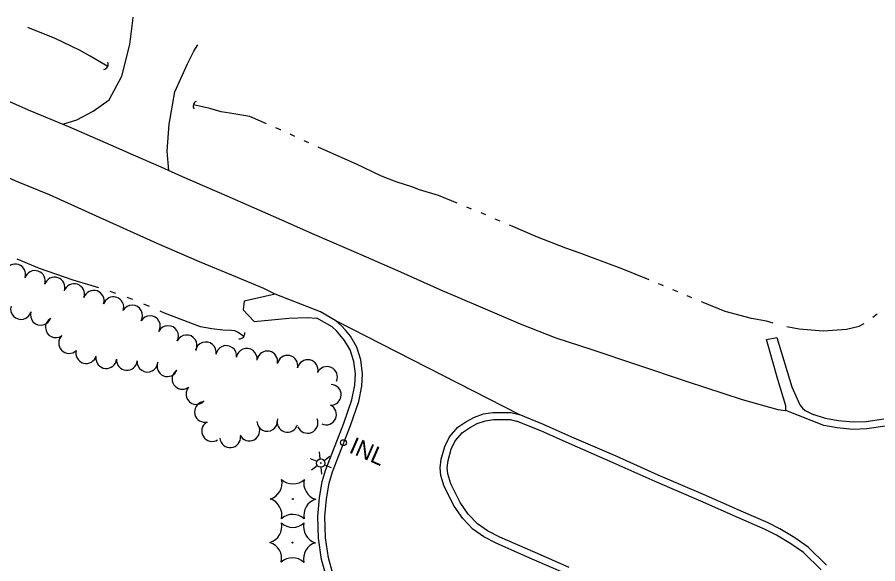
# Model space of a CAD drawing. Extents: x 589250 to 1188077, y 162953 to 363065.
# Drawn here: x 594650.8 to 594954.1, y 185615 to 185807.8 of the extents above; entities that cross this region are included whole.
import ezdxf

# ---------------------------------------------------------------- set-up
doc = ezdxf.new("R2010")
doc.units = 0
for name, color, linetype in [('E_DRN', 7, 'Continuous'), ('E_DRN_Text', 7, 'Continuous'), ('E_DWY', 7, 'Continuous'), ('E_LAND_TreeLine_P', 7, 'Continuous'), ('E_LAND_Vegetation', 7, 'Continuous'), ('E_LTG', 7, 'Continuous'), ('E_RDWY', 7, 'Continuous'), ('E_RDWY_C_and_G', 7, 'Continuous'), ('E_WTR_FlowLine', 7, 'Continuous')]:
    doc.layers.add(name, color=color, linetype=linetype)

msp = doc.modelspace()

# ---------------------------------------------------------------- linework, layer by layer
at = {"layer": 'E_DRN'}
msp.add_circle((594765.78, 185657.75), 1.04, dxfattribs=at)
for centre, radius, start, end in [((594681.11, 185791.22), 1.81, 277.1257, 23.3859), ((594714.55, 185776.55), 1.7, 111.1858, 217.446), ((594729.18, 185696.33), 1.9, 262.2992, 8.5594)]:
    msp.add_arc(centre, radius, start, end, dxfattribs=at)
at = {"layer": 'E_DWY'}
for p, q in [((594690.53, 185798.21), (594691.57, 185806.64)), ((594691.57, 185806.64), (594691.71, 185807.84)), ((594687.71, 185787.07), (594690.53, 185798.21)), ((594713.04, 185795.85), (594714.54, 185798.1)), ((594710.9, 185791.36), (594713.04, 185795.85)), ((594706.41, 185781.54), (594710.9, 185791.36)), ((594683.27, 185778.73), (594687.71, 185787.07)), ((594704.43, 185770.08), (594706.41, 185781.54)), ((594677.64, 185774.68), (594683.27, 185778.73)), ((594671.85, 185771.64), (594677.64, 185774.68)), ((594666.96, 185770.07), (594671.85, 185771.64)), ((594703.72, 185760.58), (594704.43, 185770.08)), ((594704.3, 185753.76), (594703.72, 185760.58)), ((594765.11, 185699), (594763.08, 185700.75)), ((594763.33, 185697.24), (594761.81, 185698.59)), ((594764.58, 185695.79), (594763.33, 185697.24)), ((594766.48, 185697.42), (594765.11, 185699)), ((594768.26, 185695.3), (594766.48, 185697.42)), ((594766.21, 185693.86), (594764.58, 185695.79)), ((594770.49, 185691.49), (594768.26, 185695.3)), ((594768.18, 185690.47), (594766.21, 185693.86)), ((594771.9, 185686.98), (594770.49, 185691.49)), ((594769.45, 185686.45), (594768.18, 185690.47)), ((594770, 185682.01), (594769.45, 185686.45)), ((594772.51, 185682.1), (594771.9, 185686.98)), ((594769.79, 185678.03), (594770, 185682.01)), ((594772.27, 185677.73), (594772.51, 185682.1)), ((594768.81, 185672.92), (594769.79, 185678.03)), ((594771.23, 185672.27), (594772.27, 185677.73)), ((594765.91, 185664.67), (594768.81, 185672.92)), ((594768.26, 185663.81), (594771.23, 185672.27)), ((594808.96, 185665.17), (594811.97, 185666.81)), ((594811.97, 185666.81), (594815.2, 185667.9)), ((594815.2, 185667.9), (594818.48, 185668.46)), ((594818.48, 185668.46), (594821.82, 185668.4)), ((594821.82, 185668.4), (594824.8, 185668.39)), ((594824.8, 185668.39), (594827.78, 185667.71)), ((594759.64, 185648.28), (594765.91, 185664.67)), ((594762, 185647.45), (594768.26, 185663.81)), ((594806.11, 185663.23), (594808.96, 185665.17)), ((594810.27, 185663.04), (594812.97, 185664.51)), ((594812.97, 185664.51), (594815.82, 185665.47)), ((594815.82, 185665.47), (594818.67, 185665.95)), ((594818.67, 185665.95), (594821.79, 185665.9)), ((594821.79, 185665.9), (594824.56, 185665.89)), ((594824.56, 185665.89), (594826.83, 185665.39)), ((594803.12, 185659.78), (594806.11, 185663.23)), ((594805.23, 185658.39), (594807.78, 185661.35)), ((594807.78, 185661.35), (594810.27, 185663.04)), ((594801.48, 185656.43), (594803.12, 185659.78)), ((594803.82, 185655.53), (594805.23, 185658.39)), ((594800.21, 185651.95), (594801.48, 185656.43)), ((594802.67, 185651.46), (594803.82, 185655.53)), ((594799.84, 185648.88), (594800.21, 185651.95)), ((594802.36, 185648.88), (594802.67, 185651.46)), ((594800.17, 185646.23), (594799.84, 185648.88)), ((594802.63, 185646.74), (594802.36, 185648.88)), ((594758.33, 185644.12), (594759.64, 185648.28)), ((594760.77, 185643.54), (594762, 185647.45)), ((594801.33, 185642.31), (594800.17, 185646.23)), ((594803.67, 185643.24), (594802.63, 185646.74)), ((594757.38, 185638.3), (594758.33, 185644.12)), ((594759.87, 185637.99), (594760.77, 185643.54)), ((594806.98, 185636.68), (594803.67, 185643.24)), ((594804.82, 185635.41), (594801.33, 185642.31)), ((594756.77, 185631.74), (594757.38, 185638.3)), ((594759.28, 185631.67), (594759.87, 185637.99)), ((594809.78, 185632.53), (594806.98, 185636.68)), ((594807.83, 185630.96), (594804.82, 185635.41)), ((594757.02, 185624.04), (594756.77, 185631.74)), ((594759.52, 185624.25), (594759.28, 185631.67)), ((594811.4, 185627.23), (594807.83, 185630.96)), ((594813.04, 185629.13), (594809.78, 185632.53)), ((594815.22, 185624.52), (594811.4, 185627.23)), ((594816.52, 185626.66), (594813.04, 185629.13)), ((594760.55, 185617.12), (594759.52, 185624.25)), ((594819.83, 185622.15), (594815.22, 185624.52)), ((594820.9, 185624.42), (594816.52, 185626.66)), ((594833.34, 185619.02), (594820.9, 185624.42)), ((594758.09, 185616.61), (594757.02, 185624.04)), ((594832.34, 185616.73), (594819.83, 185622.15)), ((594845.33, 185613.79), (594833.34, 185619.02)), ((594759.48, 185611.6), (594758.09, 185616.61)), ((594761.84, 185612.43), (594760.55, 185617.12)), ((594844.33, 185611.5), (594832.34, 185616.73))]:
    msp.add_line(p, q, dxfattribs=at)
at = {"layer": 'E_LAND_TreeLine_P'}
for centre, start, end in [((594650.15, 185717.11), 341.5, 161.5), ((594657.07, 185714.8), 341.5, 161.5), ((594663.98, 185712.48), 341.5, 161.5), ((594670.89, 185710.17), 341.4654, 161.4654), ((594677.81, 185707.85), 341.4654, 161.4654), ((594684.72, 185705.53), 341.4654, 161.4654), ((594691.35, 185702.61), 329.1742, 149.1742), ((594652.15, 185704.91), 163.4107, 343.4107), ((594659.14, 185702.83), 163.4107, 343.4107), ((594664.43, 185698.46), 123.6541, 303.6541), ((594697.61, 185698.87), 329.1742, 149.1742), ((594704, 185695.36), 331.6617, 151.6617), ((594669.09, 185692.89), 133.6848, 313.6848), ((594710.52, 185692.1), 334.4182, 154.4182), ((594717.32, 185689.63), 349.7444, 169.7444), ((594724.5, 185688.36), 352.44, 172.44), ((594731.72, 185687.4), 352.44, 172.44), ((594675.15, 185689.34), 164.8438, 344.8438), ((594682.22, 185687.58), 174.8273, 354.8273), ((594738.95, 185686.44), 347.8691, 167.8691), ((594746.08, 185684.9), 347.8691, 167.8691), ((594689.48, 185686.92), 174.8273, 354.8273), ((594696.74, 185686.33), 175.9585, 355.9585), ((594703.76, 185684.74), 157.6425, 337.6425), ((594753.21, 185683.37), 347.8691, 167.8691), ((594709.07, 185680.23), 123.5048, 303.5048), ((594760.04, 185680.94), 336.4142, 156.4142), ((594713.96, 185674.89), 138.4777, 318.4777), ((594761.37, 185674.65), 267.8845, 87.8845), ((594717, 185668.6), 103.6092, 283.6092), ((594759.69, 185667.7), 245.6267, 65.6267), ((594719.5, 185661.85), 122.5622, 302.5622), ((594732.65, 185662.04), 206.6707, 26.6707), ((594738.91, 185665.45), 183.8895, 3.8895), ((594746.09, 185665.13), 163.299, 343.299), ((594753.16, 185664.76), 202.2307, 22.2307), ((594725.88, 185659.66), 185.2792, 5.2792)]:
    msp.add_arc(centre, 3.65, start, end, dxfattribs=at)
at = {"layer": 'E_LAND_Vegetation'}
for centre in [(594747.99, 185637.85), (594747.9, 185622.51)]:
    msp.add_circle(centre, 0.167, dxfattribs=at)
for centre, radius, start, end in [((594738.25, 185643.54), 5.9, 286.8268, 12.5917), ((594748.05, 185649.12), 5.9, 226.8268, 312.5917), ((594757.73, 185643.42), 5.9, 166.8222, 252.5871), ((594738.19, 185632.26), 5.91, 346.8666, 72.5427), ((594757.73, 185632.16), 5.9, 106.8268, 192.5917), ((594747.93, 185626.57), 5.9, 46.8268, 132.5917), ((594738.17, 185628.2), 5.9, 286.8268, 12.5917), ((594747.96, 185633.79), 5.9, 226.8268, 312.5917), ((594757.64, 185628.09), 5.9, 166.8222, 252.5871), ((594738.1, 185616.92), 5.91, 346.8666, 72.5427), ((594757.64, 185616.83), 5.9, 106.8268, 192.5917), ((594747.84, 185611.24), 5.9, 46.8268, 132.5917)]:
    msp.add_arc(centre, radius, start, end, dxfattribs=at)
at = {"layer": 'E_LTG'}
for p, q in [((594757.61, 185652.08), (594757.32, 185654.57)), ((594754.11, 185652.19), (594756.4, 185651.19)), ((594758.98, 185651.48), (594760.99, 185652.97)), ((594754.56, 185648.21), (594756.57, 185649.7)), ((594758.23, 185646.62), (594757.95, 185649.1)), ((594759.15, 185649.99), (594761.44, 185649))]:
    msp.add_line(p, q, dxfattribs=at)
for radius in [1.5, 0.125]:
    msp.add_circle((594757.78, 185650.59), radius, dxfattribs=at)
at = {"layer": 'E_RDWY'}
for p, q in [((594640.23, 185781.56), (594654.74, 185775.17)), ((594654.74, 185775.17), (594668.93, 185769.24)), ((594668.93, 185769.24), (594683.74, 185762.8)), ((594683.74, 185762.8), (594691.64, 185759.26)), ((594691.64, 185759.26), (594701.44, 185755.03)), ((594650.96, 185749.79), (594637.42, 185755.65)), ((594701.44, 185755.03), (594709, 185751.66)), ((594709, 185751.66), (594724.72, 185744.81)), ((594662.18, 185745.19), (594650.96, 185749.79)), ((594676.22, 185738.79), (594662.18, 185745.19)), ((594724.72, 185744.81), (594741.09, 185737.69)), ((594685.82, 185734.5), (594676.22, 185738.79)), ((594741.09, 185737.69), (594755.6, 185731.22)), ((594700.19, 185727.97), (594685.82, 185734.5)), ((594755.6, 185731.22), (594771.94, 185724.1)), ((594715.11, 185721.58), (594700.19, 185727.97)), ((594726.5, 185716.9), (594715.11, 185721.58)), ((594771.94, 185724.1), (594785.89, 185718.03)), ((594737.7, 185712.15), (594726.5, 185716.9)), ((594785.89, 185718.03), (594799.82, 185711.83)), ((594741.72, 185710.18), (594737.7, 185712.15)), ((594741.72, 185710.18), (594730.76, 185707.63)), ((594757.75, 185703.88), (594741.72, 185710.18)), ((594799.82, 185711.83), (594814.05, 185705.73)), ((594730.76, 185707.63), (594730.41, 185704.66)), ((594730.41, 185704.66), (594734.3, 185700.48)), ((594814.05, 185705.73), (594828.14, 185699.7)), ((594734.3, 185700.48), (594746.55, 185701.68)), ((594746.55, 185701.68), (594753.02, 185701.9)), ((594753.02, 185701.9), (594756.48, 185701.73)), ((594827.78, 185667.71), (594763.08, 185700.75)), ((594828.14, 185699.7), (594840.6, 185694.77)), ((594840.6, 185694.77), (594853.3, 185690.58)), ((594914.86, 185694.18), (594918.57, 185694.88)), ((594918.89, 185680.04), (594914.86, 185694.18)), ((594918.57, 185694.88), (594923.85, 185677.43)), ((594853.3, 185690.58), (594868.73, 185685.46)), ((594868.73, 185685.46), (594886.93, 185679.29)), ((594886.93, 185679.29), (594906.35, 185672.99)), ((594921.75, 185670.71), (594918.89, 185680.04)), ((594923.85, 185677.43), (594926.65, 185671.12)), ((594906.35, 185672.99), (594918.85, 185669.43)), ((594921.73, 185669.08), (594921.75, 185670.71)), ((594926.65, 185671.12), (594927.53, 185669.88)), ((594927.53, 185669.88), (594928.53, 185669.08)), ((594918.85, 185669.43), (594921.63, 185669.1)), ((594921.63, 185669.1), (594921.73, 185669.08)), ((594928.53, 185669.08), (594931.33, 185667.69))]:
    msp.add_line(p, q, dxfattribs=at)
at = {"layer": 'E_RDWY_C_and_G'}
for p, q in [((594763.08, 185700.75), (594757.75, 185703.88)), ((594761.81, 185698.59), (594756.48, 185701.73)), ((594836.3, 185664.23), (594827.78, 185667.71)), ((594935.05, 185663.87), (594921.73, 185669.08)), ((594935.68, 185666.3), (594931.33, 185667.69)), ((594835.31, 185661.93), (594826.83, 185665.39)), ((594846.31, 185659.74), (594836.3, 185664.23)), ((594939.8, 185662.95), (594935.05, 185663.87)), ((594940.15, 185665.43), (594935.68, 185666.3)), ((594945.42, 185664.95), (594940.15, 185665.43)), ((594950, 185665.15), (594945.42, 185664.95)), ((594956.22, 185666.02), (594950, 185665.15)), ((594845.3, 185657.45), (594835.31, 185661.93)), ((594945.36, 185662.44), (594939.8, 185662.95)), ((594950.23, 185662.65), (594945.36, 185662.44)), ((594956.7, 185663.56), (594950.23, 185662.65)), ((594861.89, 185652.98), (594846.31, 185659.74)), ((594860.88, 185650.69), (594845.3, 185657.45)), ((594876.72, 185646.34), (594861.89, 185652.98)), ((594875.71, 185644.05), (594860.88, 185650.69)), ((594892.72, 185639.44), (594876.72, 185646.34)), ((594891.72, 185637.14), (594875.71, 185644.05)), ((594906, 185633.58), (594892.72, 185639.44)), ((594904.99, 185631.29), (594891.72, 185637.14)), ((594915.5, 185629.44), (594906, 185633.58)), ((594914.43, 185627.19), (594904.99, 185631.29)), ((594918.39, 185625.14), (594914.43, 185627.19)), ((594919.62, 185627.32), (594915.5, 185629.44)), ((594924.85, 185624.15), (594919.62, 185627.32)), ((594923.49, 185622.05), (594918.39, 185625.14)), ((594929.59, 185620.92), (594924.85, 185624.15)), ((594927.99, 185618.98), (594923.49, 185622.05)), ((594934.12, 185612.9), (594927.99, 185618.98)), ((594936.02, 185614.54), (594929.59, 185620.92))]:
    msp.add_line(p, q, dxfattribs=at)
at = {"layer": 'E_WTR_FlowLine'}
for p, q in [((594664.17, 185800.31), (594654.6, 185804.22)), ((594672.81, 185796.21), (594664.17, 185800.31)), ((594676.56, 185794.04), (594672.81, 185796.21)), ((594682.73, 185790.43), (594676.56, 185794.04)), ((594718.73, 185775.64), (594712.9, 185776.93)), ((594722.69, 185774.46), (594718.73, 185775.64)), ((594725.74, 185773.99), (594722.69, 185774.46)), ((594732.79, 185772.84), (594725.74, 185773.99)), ((594738.68, 185770.25), (594732.79, 185772.84)), ((594743.67, 185768.06), (594742.01, 185768.79)), ((594743.68, 185768.05), (594743.67, 185768.06)), ((594748.65, 185765.78), (594747, 185766.54)), ((594753.62, 185763.51), (594751.97, 185764.27)), ((594759.19, 185760.96), (594756.94, 185761.99)), ((594770.44, 185756.03), (594759.19, 185760.96)), ((594779.01, 185751.84), (594770.44, 185756.03)), ((594780.99, 185751.09), (594779.01, 185751.84)), ((594784.7, 185749.69), (594780.99, 185751.09)), ((594789.87, 185748.03), (594784.7, 185749.69)), ((594792.65, 185746.95), (594789.87, 185748.03)), ((594799.33, 185744.89), (594792.65, 185746.95)), ((594805.86, 185742.23), (594799.33, 185744.89)), ((594810.92, 185740.16), (594809.23, 185740.85)), ((594815.97, 185738.07), (594814.29, 185738.78)), ((594821, 185735.94), (594819.32, 185736.65)), ((594824.67, 185734.38), (594824.35, 185734.52)), ((594834.19, 185730.26), (594824.67, 185734.38)), ((594844.18, 185726.41), (594834.19, 185730.26)), ((594848.87, 185724.71), (594844.18, 185726.41)), ((594853.61, 185723), (594848.87, 185724.71)), ((594658.63, 185719.21), (594650.83, 185722.44)), ((594863.65, 185719.15), (594853.61, 185723)), ((594670.51, 185715.05), (594658.63, 185719.21)), ((594873.5, 185715.19), (594863.65, 185719.15)), ((594679.63, 185712.38), (594670.51, 185715.05)), ((594878.12, 185713.33), (594876.88, 185713.83)), ((594878.57, 185713.14), (594878.12, 185713.33)), ((594685.63, 185710.39), (594683.64, 185711.08)), ((594883.6, 185711), (594881.92, 185711.71)), ((594888.63, 185708.85), (594886.95, 185709.57)), ((594691.6, 185708.31), (594689.61, 185709)), ((594697.4, 185705.83), (594695.47, 185706.67)), ((594892.6, 185707.16), (594891.98, 185707.42)), ((594900.3, 185703.98), (594892.6, 185707.16)), ((594702.74, 185703.49), (594701.26, 185704.14)), ((594715.48, 185698.57), (594702.74, 185703.49)), ((594909.56, 185701.55), (594900.3, 185703.98)), ((594952.42, 185702.04), (594953.91, 185703.24)), ((594914.87, 185700.61), (594909.56, 185701.55)), ((594917.23, 185699.97), (594914.87, 185700.61)), ((594719.46, 185697.94), (594715.48, 185698.57)), ((594723.31, 185697.5), (594719.46, 185697.94)), ((594726.3, 185697.3), (594723.31, 185697.5)), ((594727.53, 185697.18), (594726.3, 185697.3)), ((594728.72, 185696.58), (594727.53, 185697.18)), ((594922.07, 185698.77), (594926.44, 185697.95)), ((594926.44, 185697.95), (594934.89, 185697.22)), ((594934.89, 185697.22), (594943.09, 185697.78)), ((594943.09, 185697.78), (594947.58, 185698.83)), ((594947.58, 185698.83), (594949.32, 185699.81)), ((594730.68, 185695.16), (594728.72, 185696.58))]:
    msp.add_line(p, q, dxfattribs=at)

# ---------------------------------------------------------------- texts
at = {"layer": 'E_DRN_Text'}
msp.add_text('INL', height=6, rotation=336.5131, dxfattribs=at).set_placement((594767.44, 185654.43))

doc.saveas('drawing.dxf')
